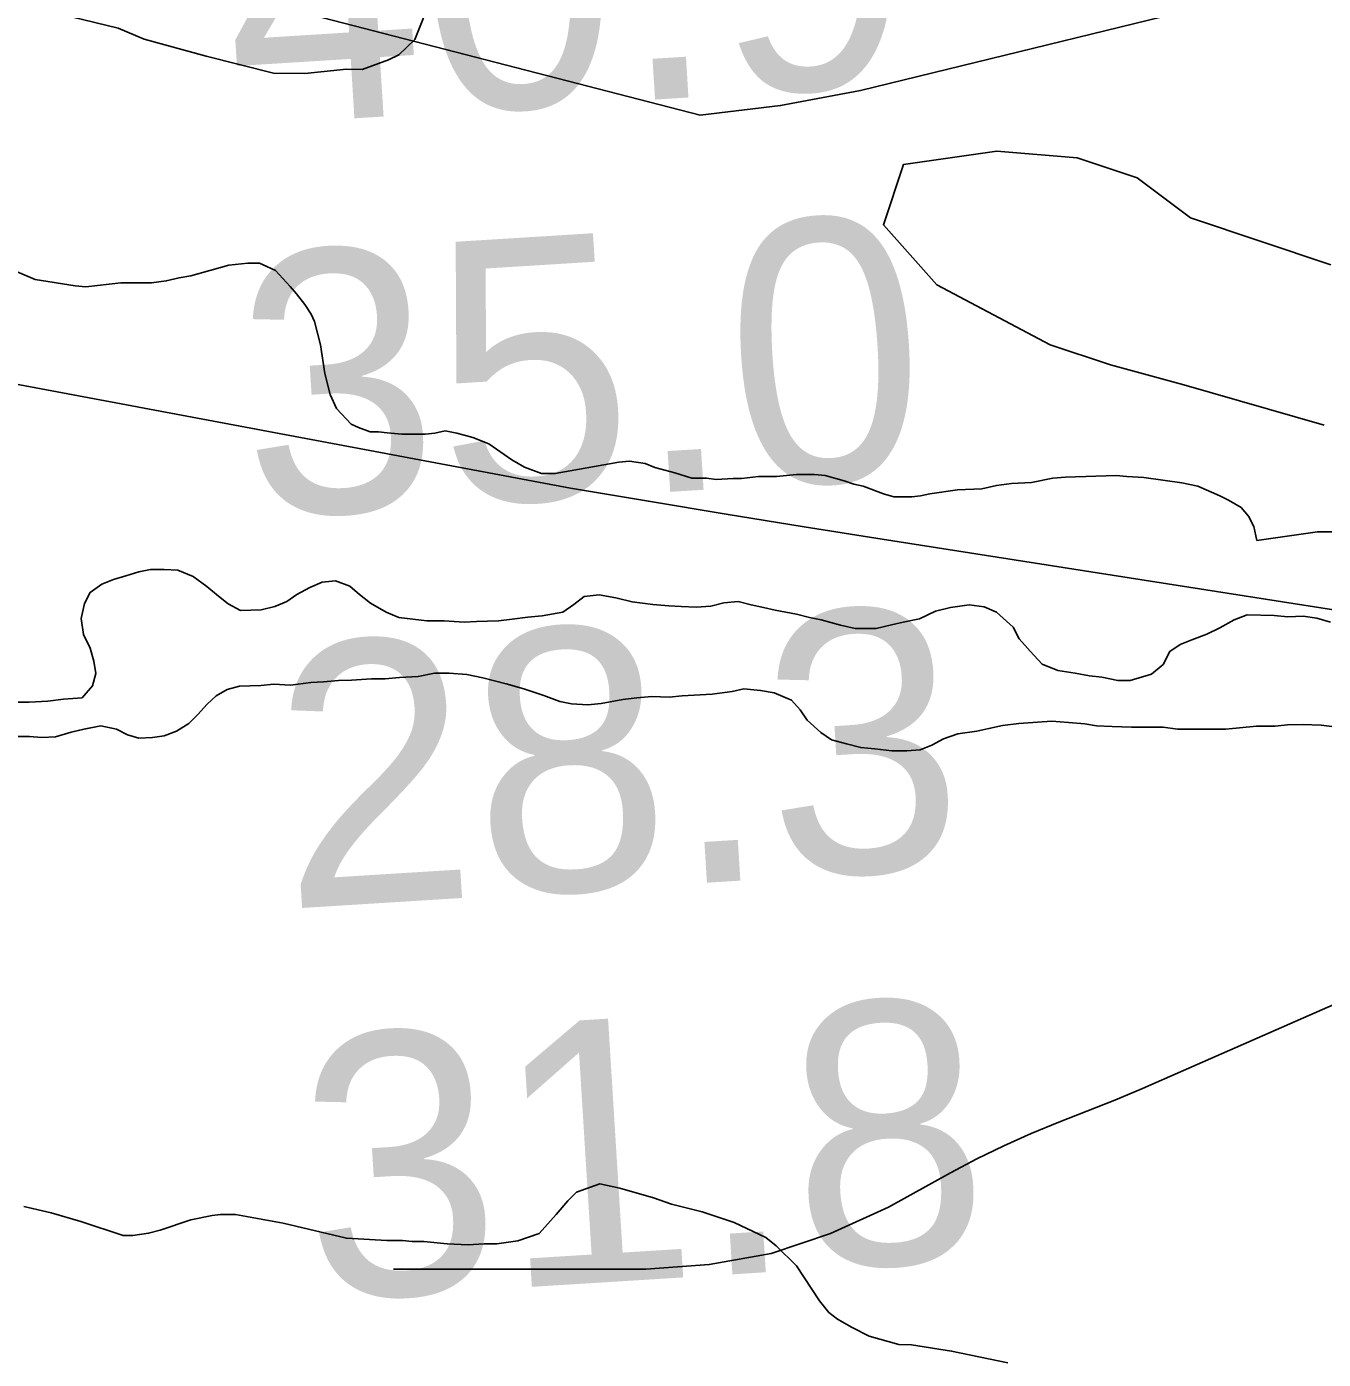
# Model space of a CAD drawing. Extents: x 3219052 to 3256913, y 800770 to 826146.
# Drawn here: x 3229178.2 to 3229508.5, y 811493.4 to 811833 of the extents above; entities that cross this region are included whole.
import ezdxf

# ---------------------------------------------------------------- set-up
doc = ezdxf.new("R2010")
doc.units = 0
for name, color, linetype in [('V-RIVR-RANG', 7, 'Continuous'), ('V-SITE-VEGE', 7, 'Continuous'), ('V-TOPO-MAJR', 7, 'Continuous'), ('V-TOPO-MINR', 7, 'Continuous'), ('V-TOPO-SHOR', 7, 'Continuous')]:
    doc.layers.add(name, color=color, linetype=linetype)

msp = doc.modelspace()

# ---------------------------------------------------------------- linework, layer by layer
at = {"layer": 'V-SITE-VEGE'}
for points in [[(3229281.3, 811840.26), (3229277.11, 811829.73), (3229273.05, 811825.83), (3229270.37, 811824.56), (3229263.69, 811822.03), (3229259.71, 811822.11), (3229249.07, 811821), (3229241.12, 811821.16), (3229223.96, 811825.48), (3229208.12, 811829.77), (3229201.54, 811832.56), (3229189.66, 811835.44)], [(3229508.74, 811731.46), (3229473.01, 811741.67), (3229454.3, 811746.77), (3229438.99, 811751.88), (3229410.07, 811767.2), (3229396.46, 811782.51), (3229401.57, 811797.83), (3229425.38, 811801.23), (3229445.8, 811799.53), (3229461.11, 811794.43), (3229474.71, 811784.22), (3229510.44, 811772.3)], [(3229210.01, 811767.67), (3229213.79, 811768.19), (3229217.03, 811768.99), (3229220, 811769.52), (3229229.71, 811772.19), (3229234.57, 811772.71), (3229237.53, 811772.71), (3229239.42, 811771.89), (3229241.57, 811770.8), (3229245.34, 811766.75), (3229246.95, 811764.86), (3229249.1, 811762.15), (3229250.71, 811759.72), (3229251.51, 811757.83), (3229253.11, 811751.89), (3229254.17, 811744.61), (3229255.5, 811739.21), (3229257.11, 811735.7), (3229260.87, 811731.64), (3229262.75, 811730.83), (3229265.72, 811729.74), (3229267.88, 811729.73), (3229270.03, 811729.46), (3229273.81, 811729.17), (3229279.74, 811729.16), (3229282.17, 811729.42), (3229284.87, 811729.95), (3229287.83, 811729.4), (3229291.87, 811728.31), (3229295.91, 811726.68), (3229301.83, 811722.61), (3229305.06, 811720.72), (3229309.37, 811719.09), (3229312.88, 811719.08), (3229329.07, 811721.99), (3229331.77, 811722.26), (3229335.81, 811721.7), (3229338.23, 811720.62), (3229343.35, 811719.25), (3229347.67, 811717.89), (3229351.44, 811717.88), (3229353.87, 811717.6), (3229358.18, 811717.86), (3229360.34, 811717.85), (3229364.66, 811718.38), (3229369.24, 811718.36), (3229374.37, 811718.89), (3229378.95, 811718.87), (3229381.65, 811718.6), (3229386.5, 811717.23), (3229388.92, 811716.42), (3229391.35, 811715.87), (3229396.46, 811713.96), (3229399.16, 811713.15), (3229403.74, 811713.13), (3229405.9, 811713.4), (3229408.33, 811713.93), (3229415.35, 811714.98), (3229421.55, 811715.24), (3229425.32, 811716.03), (3229429.1, 811716.56), (3229434.23, 811716.82), (3229439.62, 811717.88), (3229442.86, 811718.14), (3229455.81, 811718.64), (3229458.5, 811718.36), (3229462.82, 811718.08), (3229472.52, 811716.7), (3229476.57, 811715.87), (3229482.22, 811713.43), (3229484.38, 811712.34), (3229487.6, 811710.45), (3229489.49, 811708.28), (3229490.83, 811705.58), (3229491.62, 811702.08), (3229507.03, 811704.23), (3229517.24, 811704.23)], [(3229175.77, 811770.47), (3229180.35, 811768.57), (3229190.59, 811766.92), (3229193.29, 811766.64), (3229202.19, 811767.69), (3229210.01, 811767.67)], [(3229314.78, 811683.8), (3229309.5, 811682.83), (3229305.87, 811682.51), (3229301.91, 811682.03), (3229298.45, 811681.54), (3229292.84, 811681.39), (3229289.71, 811681.24), (3229284.6, 811681.58), (3229280.14, 811681.6), (3229273.05, 811682.45), (3229269.76, 811683.77), (3229265.81, 811686.09), (3229263.01, 811688.25), (3229260.54, 811690.4), (3229256.92, 811691.73), (3229253.46, 811691.41), (3229250.32, 811690.1), (3229247.01, 811688.3), (3229244.53, 811686.49), (3229241.4, 811685.18), (3229237.93, 811684.37), (3229232.66, 811684.22), (3229229.52, 811685.88), (3229227.06, 811687.86), (3229224.1, 811690.35), (3229220.64, 811692.83), (3229216.69, 811694.49), (3229213.22, 811694.67), (3229209.76, 811694.68), (3229206.79, 811694.03), (3229203.49, 811693.05), (3229200.35, 811692.07), (3229197.38, 811690.92), (3229194.41, 811688.79), (3229192.91, 811685.99), (3229192.08, 811682.2), (3229192.73, 811678.07), (3229194.36, 811674.61), (3229195.34, 811671.3), (3229195.82, 811668.17), (3229194.99, 811665.04), (3229192.35, 811661.91), (3229187.56, 811661.6), (3229183.6, 811661.11), (3229178.82, 811660.8), (3229175.19, 811660.81)], [(3229510.37, 811681.22), (3229506.91, 811682.22), (3229503.45, 811682.72), (3229499.49, 811682.57), (3229496.02, 811682.91), (3229489.1, 811683.1), (3229485.8, 811681.79), (3229482.16, 811679.82), (3229478.86, 811678.18), (3229475.06, 811676.71), (3229472.09, 811675.57), (3229469.45, 811673.76), (3229467.78, 811670.47), (3229464.81, 811668), (3229459.36, 811666.37), (3229456.23, 811666.38), (3229452.11, 811667.22), (3229448.98, 811667.56), (3229445.35, 811668.22), (3229440.9, 811668.9), (3229436.95, 811670.56), (3229433.82, 811673.87), (3229431.03, 811677.01), (3229429.55, 811679.98), (3229425.28, 811683.79), (3229422.15, 811685.12), (3229418.36, 811685.62), (3229413.57, 811684.98), (3229409.77, 811684), (3229405.65, 811682.04), (3229401.52, 811681.23), (3229398.55, 811680.58), (3229394.59, 811679.6), (3229389.31, 811679.61), (3229385.52, 811680.45), (3229380.58, 811681.78), (3229377.61, 811682.45), (3229374.32, 811683.29), (3229368.88, 811684.29), (3229365.91, 811684.96), (3229362.78, 811685.63), (3229359.48, 811686.47), (3229355.85, 811686.15), (3229352.55, 811685.33), (3229348.76, 811685.02), (3229344.97, 811685.19), (3229341.83, 811685.37), (3229337.71, 811685.71), (3229332.44, 811686.39), (3229328.31, 811687.39), (3229324.03, 811688.22), (3229320.24, 811687.74), (3229317.59, 811685.77), (3229314.78, 811683.8)], [(3229219.54, 811655.4), (3229221.85, 811657.7), (3229224.17, 811660.33), (3229226.48, 811662.47), (3229229.29, 811664.11), (3229232.43, 811664.92), (3229237.87, 811665.07), (3229241.17, 811665.39), (3229245.46, 811665.21), (3229250.57, 811665.86), (3229253.87, 811666.01), (3229257.67, 811666.33), (3229260.96, 811666.48), (3229266.08, 811666.8), (3229269.54, 811666.79), (3229273.17, 811667.11), (3229277.95, 811667.42), (3229282.08, 811668.23), (3229285.87, 811668.22), (3229290.33, 811667.88), (3229294.44, 811667.04), (3229300.38, 811665.54), (3229304.83, 811664.21), (3229309.93, 811662.54), (3229314.05, 811661.05), (3229317.02, 811660.38), (3229321.14, 811660.2), (3229324.6, 811660.52), (3229330.05, 811661.49), (3229333.68, 811661.97), (3229337.47, 811662.29), (3229341.93, 811662.11), (3229345.23, 811662.43), (3229352.81, 811662.9), (3229357.93, 811663.55), (3229360.9, 811664.2), (3229365.19, 811663.85), (3229368.65, 811663.18), (3229373.1, 811661.36), (3229375.23, 811658.88), (3229377.04, 811656.23), (3229380.49, 811653.09), (3229383.29, 811651.27), (3229387.08, 811650.26), (3229390.7, 811649.26), (3229394.33, 811648.92), (3229398.62, 811648.42), (3229402.41, 811648.4), (3229405.87, 811648.72), (3229408.85, 811649.87), (3229411.82, 811651.51), (3229415.45, 811652.81), (3229420.24, 811653.46), (3229423.37, 811654.11), (3229426.84, 811654.92), (3229430.96, 811655.41), (3229435.75, 811655.72), (3229439.37, 811656.04), (3229443.66, 811655.7), (3229447.78, 811655.35), (3229450.75, 811654.85), (3229454.71, 811654.67), (3229459.66, 811654.49), (3229463.61, 811654.48), (3229467.73, 811654.47), (3229471.36, 811653.96), (3229476.48, 811653.95), (3229479.77, 811653.94), (3229483.73, 811653.92), (3229491.49, 811654.72), (3229496.27, 811654.71), (3229499.4, 811655.03), (3229503.36, 811655.18), (3229507.98, 811655), (3229512.1, 811654.5)], [(3229175.66, 811652.07), (3229178.96, 811652.06), (3229182.09, 811651.88), (3229185.55, 811652.04), (3229189.51, 811653.18), (3229192.82, 811654), (3229197.1, 811654.81), (3229201.06, 811653.97), (3229203.86, 811652.48), (3229206.83, 811651.65), (3229210.29, 811651.8), (3229213.26, 811652.28), (3229216.4, 811653.43), (3229219.54, 811655.4)], [(3229428.14, 811492.46), (3229413.86, 811495.47), (3229403.61, 811497.12), (3229400.38, 811497.13), (3229392.84, 811499.31), (3229388.53, 811501.48), (3229384.76, 811503.65), (3229382.61, 811505.28), (3229380.19, 811508.25), (3229374.29, 811517.17), (3229369.18, 811522.31), (3229366.49, 811524.47), (3229358.41, 811528.27), (3229350.33, 811530.99), (3229342.51, 811532.91), (3229337.93, 811534.54), (3229329.31, 811536.99), (3229324.19, 811538.09), (3229318.25, 811535.95), (3229316.08, 811533.8), (3229313.11, 811530.3), (3229308.78, 811525.46), (3229303.38, 811523.59), (3229297.98, 811522.8), (3229294.75, 811522.81), (3229290.7, 811522.55), (3229285.31, 811522.84), (3229279.38, 811523.39), (3229276.41, 811523.4)], [(3229276.41, 811523.4), (3229273.98, 811523.68), (3229269.94, 811523.69), (3229259.69, 811524.26), (3229243.52, 811528.09), (3229231.39, 811530.28), (3229227.62, 811530.3), (3229225.46, 811530.03), (3229220.06, 811528.97), (3229212.23, 811526.3), (3229209.27, 811525.5), (3229205.22, 811524.97), (3229202.79, 811524.98), (3229192.02, 811528.52), (3229184.47, 811530.7), (3229177.47, 811532.34)]]:
    msp.add_lwpolyline(points, dxfattribs=at)
at = {"layer": 'V-TOPO-MAJR'}
for points in [[(3229539.89, 811679.87), (3229396.15, 811702.37), (3229376.29, 811705.52), (3229356.43, 811708.73), (3229336.59, 811712.03), (3229316.76, 811715.39), (3228906.29, 811792.37)], [(3229271.63, 811516.37), (3229335.97, 811516.32), (3229352.11, 811517.55), (3229367.86, 811520.34), (3229382.99, 811525.48), (3229397.73, 811532.19), (3229413.53, 811540.89), (3229420.29, 811544.44), (3229427.14, 811547.81), (3229434.12, 811550.89), (3229441.19, 811553.79), (3229448.31, 811556.59), (3229455.4, 811559.46), (3229462.44, 811562.43), (3229469.47, 811565.45), (3229614.53, 811629.15)]]:
    msp.add_lwpolyline(points, dxfattribs=at)
at = {"layer": 'V-TOPO-MINR'}
msp.add_lwpolyline([(3229490.11, 811865.35), (3229494.99, 811860.29), (3229500.12, 811855.47), (3229502.05, 811851.65), (3229502.43, 811848.2), (3229500.51, 811845.32), (3229497.04, 811842.81), (3229390.64, 811816.74), (3229370.26, 811812.86), (3229349.78, 811810.39), (3228959.57, 811911.22), (3228905.94, 811923.34), (3228878.81, 811929.46), (3228851.67, 811935.58), (3228824.53, 811941.68), (3228797.39, 811947.78), (3228745.5, 811959.42)], dxfattribs=at)
at = {"layer": 'V-TOPO-SHOR'}
for points in [[(3229175.19, 811660.81), (3229178.82, 811660.8), (3229183.6, 811661.11), (3229187.56, 811661.6), (3229192.35, 811661.91), (3229194.99, 811665.04), (3229195.83, 811668.17), (3229195.34, 811671.3), (3229194.36, 811674.61), (3229192.72, 811678.07), (3229192.08, 811682.2), (3229192.91, 811685.99), (3229194.41, 811688.79), (3229197.38, 811690.92), (3229200.35, 811692.07), (3229203.49, 811693.05), (3229206.79, 811694.03), (3229209.76, 811694.68), (3229213.22, 811694.67), (3229216.69, 811694.49), (3229220.64, 811692.83), (3229224.1, 811690.35), (3229227.06, 811687.86), (3229229.52, 811685.88), (3229232.65, 811684.22), (3229237.93, 811684.37), (3229241.4, 811685.18), (3229244.53, 811686.49), (3229247.01, 811688.3), (3229250.32, 811690.1), (3229253.46, 811691.41), (3229256.92, 811691.73), (3229260.54, 811690.4), (3229263.01, 811688.25), (3229265.81, 811686.09), (3229269.76, 811683.77), (3229273.05, 811682.45), (3229280.14, 811681.6), (3229284.6, 811681.58), (3229289.71, 811681.24), (3229292.84, 811681.39), (3229298.45, 811681.54), (3229301.91, 811682.03), (3229305.87, 811682.51), (3229309.5, 811682.83), (3229314.78, 811683.8), (3229317.59, 811685.77), (3229320.24, 811687.74), (3229324.03, 811688.22), (3229328.31, 811687.39), (3229332.44, 811686.39), (3229337.71, 811685.71), (3229341.83, 811685.37), (3229344.97, 811685.19), (3229348.76, 811685.02), (3229352.55, 811685.33), (3229355.85, 811686.15), (3229359.48, 811686.47), (3229362.78, 811685.63), (3229365.91, 811684.96), (3229368.88, 811684.29), (3229374.32, 811683.29), (3229377.61, 811682.45), (3229380.58, 811681.78), (3229385.52, 811680.45), (3229389.31, 811679.61), (3229394.59, 811679.6), (3229398.55, 811680.58), (3229401.52, 811681.22), (3229405.65, 811682.04), (3229409.77, 811684), (3229413.57, 811684.98), (3229418.36, 811685.62), (3229422.15, 811685.12), (3229425.28, 811683.79), (3229429.55, 811679.98), (3229431.03, 811677.01), (3229433.82, 811673.87), (3229436.95, 811670.56), (3229440.9, 811668.9), (3229445.35, 811668.22), (3229448.98, 811667.56), (3229452.11, 811667.22), (3229456.23, 811666.38), (3229459.36, 811666.37), (3229464.81, 811668), (3229467.78, 811670.47), (3229469.45, 811673.76)], [(3229469.45, 811673.76), (3229472.09, 811675.57), (3229475.06, 811676.71), (3229478.86, 811678.18), (3229482.16, 811679.82), (3229485.8, 811681.79), (3229489.1, 811683.1), (3229496.02, 811682.91), (3229499.49, 811682.57), (3229503.45, 811682.72), (3229506.91, 811682.22), (3229510.37, 811681.22)], [(3229512.1, 811654.5), (3229507.98, 811655), (3229503.36, 811655.18), (3229499.4, 811655.03), (3229496.27, 811654.71), (3229491.49, 811654.72), (3229483.73, 811653.92), (3229479.77, 811653.94), (3229476.48, 811653.95), (3229471.36, 811653.96), (3229467.73, 811654.47), (3229463.61, 811654.48), (3229459.66, 811654.49), (3229454.71, 811654.67), (3229450.75, 811654.85), (3229447.78, 811655.35), (3229443.66, 811655.7), (3229439.37, 811656.04), (3229435.75, 811655.72), (3229430.96, 811655.41), (3229426.84, 811654.92), (3229423.37, 811654.11), (3229420.24, 811653.46), (3229415.45, 811652.81), (3229411.82, 811651.51), (3229408.85, 811649.87), (3229405.87, 811648.72), (3229402.41, 811648.4), (3229398.62, 811648.42), (3229394.33, 811648.92), (3229390.7, 811649.26), (3229387.08, 811650.26), (3229383.29, 811651.27), (3229380.49, 811653.09), (3229377.04, 811656.23), (3229375.23, 811658.88), (3229373.1, 811661.36), (3229368.65, 811663.18), (3229365.19, 811663.85), (3229360.9, 811664.2), (3229357.93, 811663.55), (3229352.81, 811662.9), (3229345.23, 811662.43), (3229341.93, 811662.11), (3229337.47, 811662.29), (3229333.68, 811661.97), (3229330.05, 811661.49), (3229324.6, 811660.52), (3229321.14, 811660.2), (3229317.02, 811660.38), (3229314.05, 811661.05), (3229309.93, 811662.54), (3229304.83, 811664.21), (3229300.38, 811665.54), (3229294.44, 811667.04), (3229290.33, 811667.88), (3229285.87, 811668.22), (3229282.08, 811668.23), (3229277.95, 811667.42), (3229273.17, 811667.11), (3229269.54, 811666.79), (3229266.08, 811666.8), (3229260.96, 811666.48), (3229257.67, 811666.33), (3229253.87, 811666.01), (3229250.57, 811665.86), (3229245.46, 811665.21), (3229241.17, 811665.39), (3229237.87, 811665.07), (3229232.43, 811664.92), (3229229.29, 811664.11), (3229226.48, 811662.47), (3229224.17, 811660.33), (3229221.85, 811657.7), (3229219.54, 811655.4), (3229216.4, 811653.43), (3229213.26, 811652.28), (3229210.29, 811651.8)], [(3229210.29, 811651.8), (3229206.83, 811651.65), (3229203.86, 811652.48), (3229201.06, 811653.97), (3229197.1, 811654.81), (3229192.81, 811654), (3229189.51, 811653.18), (3229185.55, 811652.04), (3229182.09, 811651.88), (3229178.96, 811652.06), (3229175.66, 811652.07)]]:
    msp.add_lwpolyline(points, dxfattribs=at)

# ---------------------------------------------------------------- texts
at = {"layer": 'V-RIVR-RANG'}
for s, p in [('40.9', (3229230.67, 811807.68)), ('35.0', (3229234.52, 811707.72)), ('28.3', (3229243.89, 811608.12)), ('31.8', (3229250.37, 811508.33))]:
    msp.add_text(s, height=67, rotation=3.5683, dxfattribs=at).set_placement(p)

doc.saveas('drawing.dxf')
